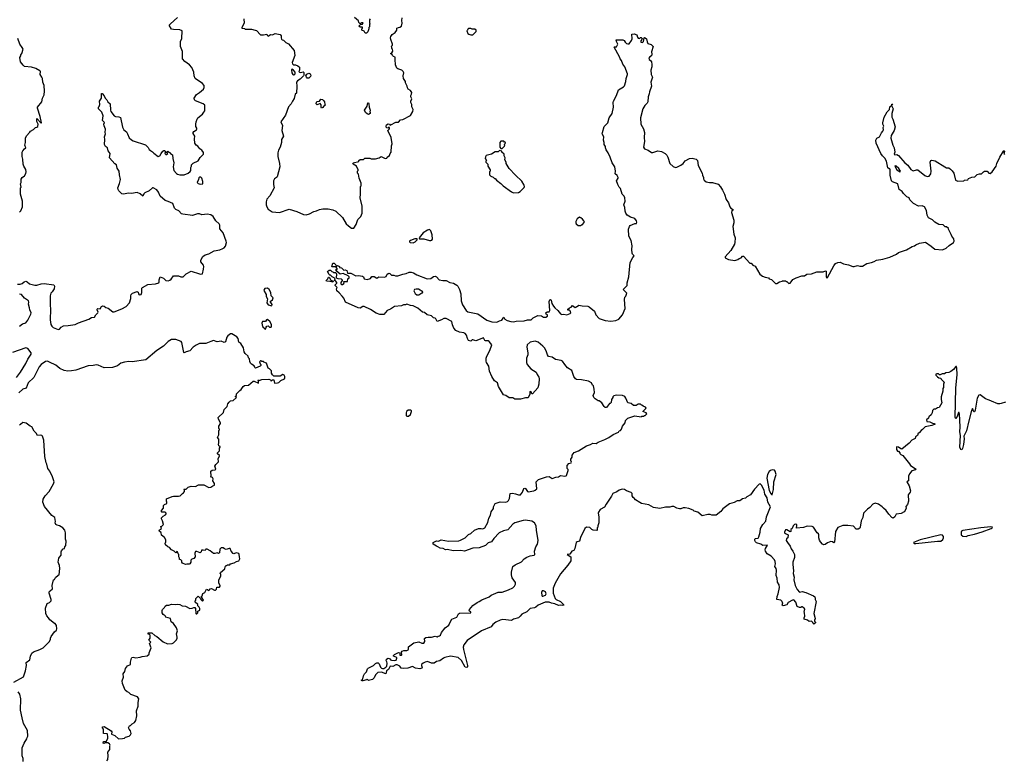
# Model space of a CAD drawing. Extents: x 2220333 to 2384341, y 721037 to 894043.
# Tile 309 of 325: x 2339458 to 2353509, y 854000 to 864565. Entities that reach past the tile are written whole.
import ezdxf

# ---------------------------------------------------------------- set-up
doc = ezdxf.new("R2010")
doc.units = 0

msp = doc.modelspace()

# ---------------------------------------------------------------- linework, layer by layer
at = {"layer": '0CON10XD'}
for points in [[(2341190, 860645), (2341202, 860675), (2341200, 860735), (2341210, 860745), (2341285, 860788), (2341395, 860798), (2341445, 860812), (2341450, 860825), (2341446, 860855), (2341465, 860897), (2341508, 860878), (2341543, 860845), (2341575, 860842), (2341601, 860849), (2341618, 860862), (2341655, 860910), (2341725, 860912), (2341758, 860898), (2341792, 860898), (2341835, 860938), (2341905, 860980), (2342025, 860941), (2342045, 860937), (2342065, 860942), (2342083, 861005), (2342086, 861044), (2342079, 861065), (2342045, 861110), (2342042, 861135), (2342071, 861189), (2342105, 861212), (2342155, 861223), (2342235, 861267), (2342315, 861284), (2342355, 861301), (2342375, 861313), (2342394, 861336), (2342408, 861385), (2342405, 861405), (2342360, 861525), (2342315, 861584), (2342315, 861615), (2342315, 861635), (2342305, 861655), (2342258, 861695), (2342220, 861760), (2342185, 861782), (2342135, 861792), (2342055, 861782), (2342025, 861794), (2341996, 861796), (2341925, 861774), (2341785, 861789), (2341765, 861797), (2341729, 861839), (2341685, 861859), (2341667, 861875), (2341644, 861944), (2341575, 861974), (2341535, 861984), (2341465, 862046), (2341438, 862105), (2341415, 862136), (2341365, 862167), (2341355, 862166), (2341305, 862126), (2341244, 862095), (2341230, 862080), (2341215, 862050), (2341175, 862080), (2341135, 862100), (2341055, 862087), (2341005, 862089), (2340944, 862074), (2340915, 862080), (2340872, 862125), (2340862, 862145), (2340860, 862165), (2340881, 862229), (2340898, 862285), (2340881, 862351), (2340878, 862405), (2340850, 862445), (2340840, 862495), (2340815, 862508), (2340738, 862595), (2340748, 862655), (2340720, 862695), (2340712, 862735), (2340682, 862755), (2340668, 862785), (2340672, 862855), (2340667, 862895), (2340682, 862935), (2340677, 862955), (2340681, 863005), (2340662, 863052), (2340660, 863075), (2340667, 863097), (2340640, 863125), (2340651, 863195), (2340630, 863245), (2340582, 863295), (2340582, 863315), (2340594, 863326), (2340603, 863355), (2340596, 863404), (2340624, 863445), (2340625, 863510), (2340635, 863510), (2340665, 863480), (2340680, 863445), (2340702, 863422), (2340714, 863394), (2340749, 863365), (2340752, 863275), (2340759, 863255), (2340805, 863194), (2340825, 863186), (2340875, 863181), (2340895, 863168), (2340925, 863030), (2340945, 862996), (2340984, 862964), (2340998, 862939), (2341021, 862881), (2341055, 862849), (2341075, 862836), (2341251, 862781), (2341293, 862743), (2341308, 862715), (2341325, 862698), (2341355, 862682), (2341372, 862662), (2341434, 862614), (2341458, 862625), (2341475, 862658), (2341501, 862689), (2341515, 862697), (2341525, 862698), (2341540, 862685), (2341530, 862655), (2341545, 862642), (2341555, 862640), (2341570, 862655), (2341560, 862665), (2341560, 862675), (2341572, 862688), (2341595, 862670), (2341605, 862670), (2341610, 862655), (2341640, 862635), (2341642, 862585), (2341657, 862525), (2341650, 862465), (2341657, 862415), (2341695, 862370), (2341711, 862361), (2341745, 862352), (2341805, 862354), (2341860, 862375), (2341889, 862401), (2341900, 862415), (2341900, 862455), (2341910, 862475), (2341910, 862495), (2341935, 862520), (2342006, 862554), (2342035, 862600), (2342082, 862648), (2342082, 862672), (2342056, 862706), (2342030, 862725), (2341999, 862759), (2341974, 862774), (2341958, 862805), (2341952, 862865), (2341958, 862905), (2341933, 862943), (2341932, 862955), (2341941, 862969), (2341982, 862995), (2341987, 863005), (2341985, 863020), (2341971, 863041), (2341970, 863075), (2341974, 863106), (2341990, 863145), (2342002, 863165), (2342065, 863218), (2342088, 863245), (2342098, 863265), (2342098, 863345), (2342074, 863364), (2341966, 863406), (2341953, 863423), (2341947, 863445), (2341980, 863500), (2342025, 863527), (2342079, 863575), (2342092, 863598), (2342091, 863625), (2342065, 863656), (2341960, 863725), (2341946, 863765), (2341943, 863815), (2341914, 863884), (2341883, 863923), (2341815, 863967), (2341782, 864005), (2341779, 864109), (2341752, 864185), (2341753, 864253), (2341770, 864295), (2341777, 864405), (2341745, 864422), (2341655, 864424), (2341625, 864431), (2341592, 864485), (2341608, 864505), (2341708, 864595)], [(2342656, 864575), (2342663, 864517), (2342630, 864455), (2342630, 864445), (2342665, 864440), (2342675, 864430), (2342765, 864428), (2342817, 864417), (2342835, 864410), (2342895, 864350), (2342935, 864350), (2342985, 864360), (2342990, 864345), (2343005, 864332), (2343035, 864352), (2343065, 864348), (2343105, 864368), (2343175, 864352), (2343190, 864335), (2343187, 864305), (2343195, 864288), (2343205, 864278), (2343225, 864272), (2343255, 864242), (2343293, 864223), (2343373, 864125), (2343384, 864055), (2343348, 863955), (2343350, 863935), (2343363, 863923), (2343392, 863922), (2343427, 863907), (2343449, 863889), (2343452, 863845), (2343442, 863825), (2343450, 863815), (2343465, 863810), (2343505, 863820), (2343512, 863812), (2343514, 863775), (2343508, 863762), (2343461, 863719), (2343423, 863695), (2343408, 863675), (2343412, 863615), (2343410, 863515), (2343390, 863505), (2343377, 863443), (2343350, 863405), (2343332, 863365), (2343295, 863320), (2343250, 863205), (2343184, 863106), (2343206, 863056), (2343201, 862985), (2343224, 862905), (2343195, 862856), (2343192, 862815), (2343177, 862745), (2343153, 862705), (2343142, 862665), (2343140, 862615), (2343165, 862515), (2343168, 862465), (2343134, 862325), (2343125, 862312), (2343096, 862294), (2343080, 862265), (2343078, 862215), (2343091, 862165), (2343026, 862054)], [(2343026, 862054), (2342986, 862004), (2342976, 861966), (2342976, 861925), (2342983, 861895), (2343004, 861864), (2343062, 861825), (2343165, 861816), (2343305, 861863), (2343415, 861829), (2343506, 861786), (2343545, 861781), (2343595, 861794), (2343655, 861831), (2343695, 861837), (2343735, 861856), (2343785, 861869), (2343859, 861869), (2343925, 861853), (2343968, 861835), (2344065, 861742), (2344118, 861655), (2344148, 861625), (2344195, 861593), (2344225, 861593), (2344261, 861645), (2344284, 861716), (2344325, 861758), (2344347, 861805), (2344343, 861905), (2344317, 862025), (2344323, 862075), (2344322, 862185), (2344330, 862195), (2344332, 862235), (2344302, 862305), (2344292, 862362), (2344280, 862375), (2344280, 862405), (2344290, 862415), (2344290, 862425), (2344262, 862475), (2344218, 862505), (2344212, 862515), (2344217, 862523), (2344297, 862543), (2344300, 862555), (2344315, 862570), (2344365, 862570), (2344385, 862590), (2344455, 862590), (2344475, 862580), (2344535, 862580), (2344587, 862593), (2344615, 862612), (2344675, 862587), (2344695, 862590), (2344700, 862605), (2344735, 862630), (2344743, 862657), (2344758, 862675), (2344763, 862765), (2344772, 862795), (2344758, 862885), (2344710, 862985), (2344735, 863010), (2344736, 863026), (2344725, 863030), (2344715, 863020), (2344692, 863022), (2344689, 863045), (2344694, 863065), (2344715, 863079), (2344734, 863074), (2344745, 863062), (2344755, 863063), (2344825, 863102), (2344865, 863102), (2344890, 863135), (2344925, 863142), (2345035, 863200), (2345069, 863255), (2345073, 863285), (2345054, 863324), (2345052, 863355), (2345042, 863385), (2345042, 863405), (2345053, 863435), (2345040, 863465), (2345040, 863485), (2345049, 863501), (2345052, 863525), (2345033, 863553), (2345004, 863574), (2344990, 863595), (2344988, 863615), (2344962, 863665), (2344962, 863685), (2344933, 863725), (2344928, 863765), (2344940, 863805), (2344932, 863825), (2344910, 863845), (2344855, 863863), (2344842, 863875), (2344821, 863921), (2344817, 863995), (2344815, 864030), (2344791, 864041), (2344778, 864055), (2344775, 864070), (2344750, 864085), (2344768, 864092), (2344782, 864115), (2344777, 864147), (2344770, 864155), (2344770, 864175), (2344760, 864185), (2344778, 864202), (2344780, 864215), (2344753, 864283), (2344750, 864305), (2344752, 864325), (2344774, 864356), (2344817, 864383), (2344840, 864415), (2344840, 864445), (2344864, 864456), (2344885, 864458), (2344907, 864475), (2344917, 864515), (2344910, 864555), (2344916, 864594)], [(2344460, 864575), (2344450, 864565), (2344448, 864535), (2344452, 864512), (2344460, 864505), (2344450, 864495), (2344450, 864465), (2344440, 864455), (2344442, 864435), (2344426, 864394), (2344405, 864372), (2344390, 864375), (2344375, 864400), (2344340, 864415), (2344340, 864435), (2344350, 864445), (2344348, 864458), (2344315, 864460), (2344300, 864475), (2344322, 864498), (2344348, 864502), (2344358, 864518), (2344335, 864520), (2344325, 864510), (2344312, 864512), (2344300, 864525), (2344295, 864550), (2344238, 864595)], [(2345898, 864348), (2345925, 864350), (2345970, 864395), (2345970, 864415), (2345955, 864430), (2345915, 864430), (2345895, 864440), (2345865, 864440), (2345852, 864428), (2345850, 864415), (2345840, 864405), (2345855, 864370), (2345868, 864358), (2345898, 864348)], [(2339455, 861820), (2339475, 861840), (2339496, 861896), (2339497, 861975), (2339468, 862075), (2339470, 862165), (2339478, 862175), (2339470, 862225), (2339478, 862245), (2339478, 862292), (2339494, 862316), (2339525, 862340), (2339547, 862373), (2339552, 862395), (2339545, 862430), (2339518, 862475), (2339507, 862505), (2339502, 862575), (2339491, 862615), (2339494, 862675), (2339501, 862695), (2339525, 862722), (2339548, 862735), (2339532, 862775), (2339540, 862815), (2339540, 862875), (2339555, 862910), (2339605, 862960), (2339614, 862976), (2339655, 863000), (2339682, 863028), (2339705, 863030), (2339718, 863042), (2339720, 863075), (2339702, 863115), (2339702, 863158), (2339765, 863090), (2339770, 863095), (2339752, 863185), (2339711, 863305), (2339714, 863316), (2339772, 863395), (2339785, 863448), (2339806, 863495), (2339814, 863545), (2339809, 863625), (2339787, 863675), (2339783, 863725), (2339776, 863746), (2339749, 863785), (2339753, 863825), (2339745, 863837), (2339687, 863867), (2339625, 863889), (2339529, 863899), (2339508, 863915), (2339470, 863965), (2339460, 864025), (2339472, 864048), (2339472, 864065), (2339488, 864085), (2339506, 864145), (2339495, 864169), (2339459, 864215), (2339433, 864295)], [(2344748, 860438), (2344704, 860416), (2344655, 860362), (2344595, 860360), (2344545, 860379), (2344465, 860431), (2344375, 860474), (2344355, 860473), (2344315, 860451), (2344290, 860455), (2344109, 860535), (2344083, 860593), (2344062, 860622), (2344018, 860668), (2343984, 860695), (2343981, 860725), (2343987, 860747), (2343958, 860775), (2343960, 860785), (2343982, 860805), (2343982, 860815), (2343965, 860838), (2343950, 860845), (2343958, 860868), (2343944, 860884), (2343918, 860895), (2343895, 860920), (2343885, 860920), (2343872, 860932), (2343852, 860975), (2343875, 860992), (2343895, 860990), (2343912, 860972), (2343925, 860970), (2343935, 860960), (2343968, 860958), (2343978, 860935), (2343972, 860882), (2343997, 860873), (2344045, 860870), (2344060, 860855), (2344060, 860845), (2344040, 860815), (2344040, 860795), (2344048, 860788), (2344065, 860788), (2344085, 860800), (2344088, 860818), (2344080, 860825), (2344085, 860830), (2344138, 860832), (2344143, 860867), (2344160, 860885), (2344160, 860895), (2344145, 860910), (2344075, 860943), (2344033, 860933), (2343972, 860982), (2343970, 860995), (2343975, 861000), (2343988, 861002), (2343990, 861015), (2343968, 861038), (2343915, 861040), (2343910, 861045), (2343925, 861090), (2343945, 861090), (2343968, 861068), (2343972, 861052), (2343985, 861050), (2343995, 861060), (2344020, 861045), (2344022, 861032), (2344050, 861025), (2344083, 860993), (2344103, 860997), (2344125, 860988), (2344138, 860948), (2344185, 860948), (2344255, 860913), (2344295, 860917), (2344350, 860905), (2344362, 860895), (2344375, 860868), (2344415, 860857), (2344465, 860872), (2344485, 860900), (2344497, 860903), (2344515, 860902), (2344555, 860878), (2344585, 860897), (2344665, 860892), (2344686, 860904), (2344700, 860935), (2344725, 860947), (2344740, 860945), (2344763, 860923), (2344795, 860922), (2344821, 860911), (2344855, 860909), (2344925, 860937), (2344975, 860944), (2345015, 860962), (2345045, 860964), (2345080, 860955), (2345125, 860927), (2345275, 860867), (2345325, 860872), (2345365, 860904), (2345385, 860906), (2345406, 860895), (2345444, 860854), (2345495, 860844), (2345545, 860844), (2345594, 860814), (2345648, 860808), (2345695, 860780), (2345712, 860762), (2345736, 860716), (2345753, 860655), (2345759, 860555), (2345779, 860499), (2345828, 860415), (2345855, 860399), (2345995, 860371), (2346125, 860278), (2346195, 860256), (2346265, 860248), (2346305, 860271), (2346339, 860281), (2346365, 860320), (2346383, 860295), (2346414, 860274), (2346465, 860260), (2346505, 860256), (2346544, 860266), (2346655, 860271), (2346705, 860284), (2346755, 860286), (2346786, 860314), (2346854, 860346), (2346905, 860340), (2346935, 860322), (2346965, 860323), (2346988, 860335), (2346992, 860345), (2346990, 860355), (2346972, 860365), (2346968, 860385), (2346984, 860396), (2347015, 860400), (2347023, 860415), (2347014, 860545), (2347022, 860568), (2347035, 860572), (2347040, 860565), (2347052, 860515), (2347077, 860477), (2347095, 860454), (2347139, 860419), (2347175, 860369), (2347195, 860361), (2347225, 860364), (2347265, 860353), (2347312, 860375), (2347321, 860385), (2347315, 860412), (2347305, 860420), (2347282, 860422), (2347280, 860435), (2347303, 860457), (2347330, 860465), (2347345, 860488), (2347385, 860460), (2347405, 860469), (2347435, 860494), (2347485, 860481), (2347565, 860478), (2347585, 860468), (2347660, 860405), (2347680, 860355), (2347725, 860304), (2347815, 860274), (2347895, 860267), (2347965, 860273), (2348006, 860294), (2348058, 860355), (2348098, 860445), (2348088, 860575), (2348093, 860607), (2348107, 860623), (2348120, 860665), (2348072, 860715), (2348127, 860775), (2348127, 860813), (2348150, 860895), (2348172, 861102), (2348206, 861174), (2348227, 861195), (2348201, 861221), (2348196, 861235), (2348193, 861285), (2348198, 861339), (2348182, 861415), (2348152, 861475), (2348147, 861575), (2348160, 861615), (2348172, 861628), (2348235, 861659), (2348262, 861658), (2348267, 861675), (2348260, 861695), (2348235, 861730), (2348175, 861748), (2348125, 861778), (2348107, 861805), (2348098, 861835), (2348093, 861885), (2348080, 861925), (2348100, 861975), (2348094, 862025), (2348085, 862047), (2348056, 862076), (2348030, 862155), (2348012, 862175), (2347992, 862215), (2347977, 862265), (2348000, 862305), (2347999, 862315), (2347985, 862341), (2347954, 862365), (2347960, 862405), (2347950, 862465), (2347911, 862525), (2347883, 862605), (2347857, 862665), (2347829, 862709), (2347817, 862735), (2347817, 862755), (2347798, 862785), (2347798, 862815), (2347787, 862845), (2347792, 862895), (2347771, 862935), (2347774, 862955), (2347799, 863041), (2347850, 863095), (2347871, 863165), (2347914, 863226), (2347931, 863319), (2347926, 863385), (2347932, 863405), (2347974, 863485), (2348005, 863563), (2348074, 863606), (2348088, 863622), (2348109, 863685), (2348113, 863725), (2348131, 863785), (2348131, 863795), (2348092, 863892), (2348065, 863932), (2348045, 863985), (2348028, 864005), (2348017, 864037), (2347940, 864175), (2347945, 864180), (2347975, 864180), (2347996, 864214), (2347974, 864255), (2347971, 864279), (2348065, 864280), (2348085, 864270), (2348097, 864245), (2348116, 864226), (2348135, 864220), (2348155, 864223), (2348191, 864269), (2348200, 864290), (2348195, 864360), (2348225, 864362), (2348265, 864350), (2348272, 864315), (2348285, 864300), (2348302, 864298), (2348315, 864310), (2348325, 864310), (2348340, 864295), (2348338, 864282), (2348320, 864265), (2348323, 864243), (2348345, 864240), (2348360, 864255), (2348370, 864305), (2348375, 864310), (2348385, 864308), (2348405, 864290), (2348411, 864251), (2348422, 864225), (2348471, 864211), (2348500, 864185), (2348473, 864105), (2348479, 864075), (2348475, 864050), (2348450, 864035), (2348438, 864015), (2348442, 863995), (2348458, 863985), (2348472, 863962), (2348478, 863925), (2348478, 863895), (2348466, 863845), (2348471, 863785), (2348486, 863745), (2348466, 863675), (2348476, 863615), (2348444, 863536), (2348443, 863507), (2348426, 863464), (2348421, 863395), (2348410, 863375), (2348378, 863342), (2348351, 863295), (2348317, 863165), (2348320, 863075), (2348358, 863008), (2348374, 862954), (2348368, 862885), (2348376, 862826), (2348362, 862745), (2348374, 862724), (2348425, 862702), (2348475, 862671), (2348495, 862671), (2348565, 862694), (2348615, 862683), (2348668, 862658), (2348692, 862632), (2348706, 862606), (2348735, 862513), (2348785, 862472), (2348817, 862457), (2348835, 862460), (2348891, 862489), (2348925, 862516), (2348956, 862554), (2349015, 862583), (2349055, 862588), (2349110, 862575), (2349131, 862555), (2349138, 862485), (2349198, 862375), (2349200, 862345), (2349216, 862316), (2349217, 862295), (2349227, 862275), (2349255, 862253), (2349304, 862244), (2349345, 862244), (2349425, 862219), (2349460, 862180), (2349486, 862135), (2349518, 862078), (2349541, 862001), (2349575, 861955), (2349593, 861895), (2349606, 861876), (2349642, 861855), (2349620, 861840), (2349614, 861815), (2349647, 861705), (2349649, 861665), (2349636, 861615), (2349651, 861505), (2349666, 861454), (2349663, 861385), (2349657, 861365), (2349606, 861274), (2349525, 861180), (2349525, 861170), (2349575, 861142), (2349665, 861130), (2349707, 861143), (2349725, 861160), (2349755, 861170), (2349775, 861190), (2349785, 861190), (2349875, 861090), (2349895, 861090), (2349922, 861062), (2349955, 861050), (2350022, 860935), (2350060, 860905), (2350095, 860890), (2350142, 860882), (2350155, 860870), (2350188, 860858), (2350245, 860800), (2350265, 860800), (2350303, 860827), (2350337, 860833), (2350345, 860840), (2350385, 860840), (2350395, 860830), (2350405, 860830), (2350435, 860800), (2350455, 860808), (2350490, 860860), (2350538, 860882), (2350618, 860912), (2350657, 860913), (2350693, 860937), (2350755, 860938), (2350835, 860968), (2350923, 860967), (2350955, 860982), (2350965, 860980), (2350969, 860895), (2350975, 860880), (2350985, 860888), (2351074, 861056), (2351100, 861085), (2351135, 861102), (2351165, 861108), (2351214, 861084), (2351286, 861066), (2351345, 861043), (2351365, 861043), (2351415, 861060), (2351445, 861050), (2351485, 861051), (2351545, 861087), (2351615, 861102), (2351650, 861115), (2351685, 861137), (2351775, 861147), (2351875, 861177), (2351968, 861222), (2352000, 861245), (2352115, 861283), (2352195, 861328), (2352225, 861338), (2352246, 861354), (2352300, 861375), (2352385, 861392), (2352466, 861336), (2352515, 861292), (2352625, 861282), (2352680, 861305), (2352724, 861346), (2352783, 861387), (2352792, 861405), (2352787, 861437), (2352760, 861475), (2352752, 861502), (2352710, 861575), (2352710, 861585), (2352685, 861610), (2352665, 861610), (2352635, 861640), (2352573, 861643), (2352517, 861677), (2352485, 861708), (2352427, 861737), (2352407, 861775), (2352398, 861845), (2352370, 861895), (2352335, 861908), (2352285, 861907), (2352215, 861942), (2352162, 861995), (2352150, 862025), (2352120, 862040), (2352070, 862085), (2352053, 862115), (2352010, 862145), (2351988, 862225), (2351915, 862251), (2351898, 862265), (2351880, 862345), (2351882, 862425), (2351875, 862438), (2351865, 862438), (2351845, 862452), (2351827, 862545), (2351802, 862592), (2351771, 862621), (2351748, 862658)], [(2343365, 863777), (2343375, 863779), (2343389, 863795), (2343388, 863815), (2343366, 863846), (2343343, 863857), (2343337, 863843), (2343340, 863805), (2343354, 863784), (2343365, 863777)], [(2343585, 863732), (2343562, 863732), (2343549, 863745), (2343542, 863765), (2343554, 863786), (2343585, 863801), (2343603, 863793), (2343614, 863775), (2343608, 863755), (2343585, 863732)], [(2343765, 863302), (2343758, 863315), (2343759, 863349), (2343748, 863368), (2343705, 863352), (2343690, 863365), (2343692, 863388), (2343702, 863398), (2343738, 863402), (2343755, 863430), (2343777, 863427), (2343799, 863409), (2343808, 863395), (2343813, 863353), (2343820, 863345), (2343794, 863326), (2343786, 863314), (2343765, 863302)], [(2344435, 863214), (2344415, 863220), (2344395, 863240), (2344378, 863275), (2344415, 863330), (2344425, 863378), (2344435, 863378), (2344442, 863365), (2344443, 863315), (2344458, 863275), (2344453, 863253), (2344460, 863245), (2344460, 863225), (2344435, 863214)], [(2351748, 862658), (2351679, 862805), (2351674, 862845), (2351688, 862875), (2351727, 862895), (2351755, 862950), (2351777, 862973), (2351787, 862995), (2351782, 863025), (2351788, 863045), (2351777, 863075), (2351777, 863095), (2351794, 863175), (2351835, 863252), (2351870, 863285), (2351875, 863320), (2351900, 863340), (2351905, 863360), (2351918, 863358), (2351900, 863340), (2351922, 863295), (2351902, 863225), (2351902, 863175), (2351918, 863145), (2351950, 863035), (2351937, 862985), (2351896, 862914), (2351888, 862875), (2351916, 862775), (2351939, 862735), (2351948, 862675), (2351937, 862645), (2351945, 862639), (2351975, 862640), (2351998, 862628), (2352089, 862525), (2352132, 862492), (2352175, 862426), (2352207, 862407), (2352255, 862424), (2352275, 862421), (2352375, 862342), (2352408, 862328), (2352437, 862333), (2352458, 862365), (2352467, 862405), (2352453, 862535), (2352460, 862555), (2352475, 862562), (2352522, 862552), (2352660, 862465), (2352685, 862452), (2352715, 862450), (2352740, 862435), (2352765, 862410), (2352788, 862375), (2352810, 862275), (2352845, 862260), (2352932, 862268), (2352943, 862277), (2352987, 862283), (2352998, 862302), (2353045, 862318), (2353087, 862323), (2353120, 862355), (2353155, 862368), (2353182, 862368), (2353210, 862395), (2353228, 862402), (2353262, 862402), (2353290, 862375), (2353305, 862373), (2353335, 862397), (2353393, 862475), (2353402, 862515), (2353443, 862605), (2353495, 862692), (2353505, 862698), (2353512, 862685), (2353502, 862655), (2353513, 862643)], [(2346345, 862730), (2346378, 862762), (2346380, 862775), (2346370, 862785), (2346390, 862805), (2346388, 862818), (2346375, 862820), (2346365, 862830), (2346325, 862830), (2346310, 862815), (2346310, 862745), (2346325, 862730), (2346345, 862730)], [(2346507, 862097), (2346575, 862102), (2346600, 862115), (2346655, 862170), (2346660, 862185), (2346657, 862207), (2346625, 862260), (2346532, 862345), (2346444, 862444), (2346400, 862515), (2346398, 862535), (2346382, 862565), (2346388, 862595), (2346373, 862623), (2346370, 862645), (2346340, 862675), (2346338, 862688), (2346305, 862700), (2346285, 862680), (2346245, 862678), (2346192, 862648), (2346115, 862630), (2346103, 862607), (2346100, 862585), (2346117, 862567), (2346120, 862555), (2346110, 862545), (2346110, 862535), (2346140, 862505), (2346140, 862475), (2346170, 862425), (2346170, 862405), (2346160, 862395), (2346162, 862352), (2346182, 862332), (2346215, 862320), (2346235, 862300), (2346245, 862300), (2346264, 862274), (2346325, 862228), (2346358, 862195), (2346475, 862110), (2346507, 862097)], [(2352025, 862393), (2352029, 862405), (2352005, 862441), (2351965, 862476), (2351950, 862480), (2351947, 862475), (2351954, 862455), (2351975, 862425), (2352025, 862393)], [(2342035, 862217), (2342065, 862222), (2342070, 862225), (2342072, 862255), (2342058, 862305), (2342045, 862318), (2342025, 862320), (2342013, 862307), (2342012, 862285), (2341992, 862245), (2342005, 862228), (2342035, 862217)], [(2347428, 861628), (2347465, 861630), (2347475, 861640), (2347485, 861640), (2347518, 861675), (2347510, 861695), (2347489, 861719), (2347465, 861740), (2347445, 861748), (2347412, 861725), (2347393, 861687), (2347392, 861665), (2347401, 861651), (2347428, 861628)], [(2345325, 861413), (2345339, 861421), (2345347, 861435), (2345346, 861496), (2345327, 861555), (2345305, 861572), (2345276, 861564), (2345216, 861524), (2345160, 861455), (2345165, 861440), (2345225, 861437), (2345305, 861413), (2345325, 861413)], [(2345075, 861382), (2345100, 861395), (2345130, 861425), (2345128, 861438), (2345095, 861438), (2345035, 861417), (2345020, 861405), (2345020, 861395), (2345028, 861388), (2345075, 861382)], [(2343925, 860820), (2343885, 860832), (2343834, 860834), (2343830, 860845), (2343855, 860870), (2343865, 860890), (2343875, 860890), (2343900, 860850), (2343930, 860835), (2343925, 860820)], [(2339425, 860794), (2339465, 860791), (2339495, 860801), (2339520, 860825), (2339545, 860834), (2339565, 860828), (2339596, 860796), (2339675, 860776), (2339705, 860776), (2339765, 860796), (2339805, 860800), (2339945, 860782), (2339954, 860764), (2339948, 860725), (2339923, 860685), (2339904, 860666), (2339893, 860627), (2339892, 860495), (2339897, 860437), (2339892, 860285), (2339903, 860215), (2339915, 860194), (2339935, 860176), (2340006, 860144), (2340025, 860151), (2340051, 860179), (2340085, 860198), (2340149, 860201), (2340252, 860218), (2340295, 860239), (2340445, 860294), (2340485, 860316), (2340525, 860324), (2340543, 860355), (2340573, 860385), (2340577, 860395), (2340563, 860425), (2340565, 860438), (2340575, 860446), (2340605, 860442), (2340625, 860472), (2340645, 860483), (2340665, 860479), (2340689, 860459), (2340719, 860449), (2340785, 860397), (2340805, 860399), (2340915, 860439), (2340977, 860473), (2341026, 860524), (2341042, 860588), (2341043, 860627), (2341050, 860645), (2341070, 860665), (2341135, 860690), (2341148, 860678), (2341153, 860653), (2341165, 860640), (2341190, 860645)], [(2339456, 860194), (2339500, 860225), (2339545, 860242), (2339575, 860278), (2339616, 860364), (2339622, 860385), (2339601, 860425), (2339600, 860455), (2339584, 860505), (2339590, 860535), (2339584, 860555), (2339529, 860595), (2339486, 860646), (2339455, 860650)], [(2343055, 860482), (2343062, 860502), (2343032, 860545), (2343065, 860568), (2343076, 860596), (2343048, 860628), (2343040, 860675), (2343019, 860715), (2342993, 860733), (2342958, 860732), (2342945, 860718), (2342944, 860704), (2342976, 860645), (2342977, 860615), (2342992, 860582), (2342984, 860524), (2343005, 860497), (2343055, 860482)], [(2345155, 860642), (2345195, 860670), (2345205, 860670), (2345210, 860685), (2345149, 860719), (2345117, 860723), (2345090, 860715), (2345082, 860695), (2345101, 860661), (2345125, 860642), (2345155, 860642)], [(2349067, 857567), (2349005, 857592), (2348955, 857602), (2348928, 857602), (2348895, 857588), (2348875, 857588), (2348835, 857598), (2348795, 857620), (2348765, 857620), (2348735, 857610), (2348675, 857610), (2348595, 857592), (2348505, 857608), (2348435, 857644), (2348330, 857665), (2348306, 857676), (2348246, 857716), (2348225, 857742), (2348211, 857751), (2348198, 857775), (2348198, 857805), (2348185, 857820), (2348115, 857842), (2348090, 857865), (2348055, 857866), (2348015, 857853), (2347980, 857830), (2347920, 857805), (2347904, 857766), (2347826, 857655), (2347805, 857613), (2347742, 857578), (2347718, 857542), (2347712, 857525), (2347724, 857475), (2347722, 857388), (2347708, 857345), (2347710, 857325), (2347700, 857315), (2347700, 857285), (2347695, 857280), (2347640, 857285), (2347623, 857293), (2347595, 857322), (2347545, 857328), (2347524, 857306), (2347461, 857179), (2347445, 857128), (2347412, 857118), (2347398, 857105), (2347379, 857021), (2347366, 856994), (2347335, 856982), (2347309, 856941), (2347270, 856935), (2347324, 856904), (2347321, 856845), (2347282, 856785), (2347175, 856662), (2347100, 856525), (2347072, 856455), (2347071, 856385), (2347100, 856310), (2347115, 856292), (2347175, 856264), (2347219, 856225), (2347222, 856215), (2347205, 856207), (2347174, 856214), (2347145, 856211), (2347095, 856234), (2347045, 856243), (2347016, 856256), (2346955, 856257), (2346855, 856214), (2346825, 856186), (2346805, 856176), (2346745, 856164), (2346693, 856117), (2346626, 856085), (2346602, 856058), (2346575, 856034), (2346505, 856014), (2346476, 855994), (2346353, 856007), (2346315, 855998), (2346255, 855971), (2346212, 855938), (2346185, 855904), (2346049, 855845), (2345845, 855708), (2345794, 855646), (2345786, 855614), (2345789, 855579), (2345846, 855354), (2345847, 855333), (2345837, 855323), (2345815, 855331), (2345765, 855424), (2345715, 855466), (2345605, 855484), (2345525, 855469), (2345505, 855459), (2345455, 855420), (2345405, 855410), (2345372, 855388), (2345335, 855386), (2345278, 855408), (2345245, 855401), (2345214, 855385), (2345193, 855365), (2345191, 855351), (2345202, 855325), (2345198, 855315), (2345166, 855304), (2345108, 855315), (2345065, 855340), (2344998, 855315), (2344928, 855308), (2344902, 855315), (2344883, 855343), (2344845, 855363), (2344825, 855363), (2344785, 855338), (2344745, 855342), (2344720, 855295), (2344692, 855275), (2344685, 855233), (2344623, 855257), (2344568, 855252), (2344535, 855218), (2344516, 855175), (2344495, 855152), (2344435, 855140), (2344415, 855160), (2344405, 855150), (2344355, 855132), (2344343, 855133), (2344330, 855145), (2344348, 855152), (2344357, 855163), (2344362, 855205), (2344380, 855235), (2344407, 855263), (2344420, 855305), (2344430, 855315), (2344505, 855352), (2344535, 855380), (2344555, 855390), (2344575, 855390), (2344590, 855375), (2344609, 855329), (2344622, 855315), (2344635, 855310), (2344655, 855312), (2344685, 855328), (2344698, 855345), (2344702, 855385), (2344696, 855406), (2344688, 855425), (2344693, 855445), (2344716, 855456), (2344735, 855452), (2344748, 855435), (2344765, 855427), (2344805, 855422), (2344829, 855431), (2344842, 855455), (2344839, 855469), (2344790, 855485), (2344790, 855495), (2344805, 855511), (2344865, 855540), (2344882, 855532), (2344885, 855500), (2344905, 855498), (2344910, 855505), (2344907, 855543), (2344914, 855556), (2344942, 855568), (2344985, 855567), (2345003, 855577), (2345008, 855585), (2345005, 855618), (2345082, 855675), (2345155, 855691), (2345195, 855672), (2345225, 855671), (2345241, 855695), (2345234, 855736), (2345255, 855751), (2345285, 855758), (2345335, 855757), (2345385, 855770), (2345415, 855763), (2345428, 855772), (2345448, 855775), (2345462, 855785), (2345478, 855825), (2345532, 855888), (2345584, 855926), (2345605, 855982), (2345626, 856014), (2345696, 856044), (2345721, 856089), (2345735, 856099), (2345895, 856102), (2345896, 856115), (2345873, 856133), (2345875, 856150), (2345925, 856209), (2345985, 856252), (2346016, 856264), (2346055, 856290), (2346157, 856333), (2346187, 856355), (2346285, 856397), (2346345, 856401), (2346435, 856434), (2346495, 856463), (2346520, 856485), (2346534, 856515), (2346533, 856535), (2346486, 856605), (2346475, 856645), (2346477, 856685), (2346496, 856765), (2346529, 856791), (2346620, 856830), (2346658, 856872), (2346695, 856899), (2346745, 856919), (2346800, 856925), (2346810, 856935), (2346806, 856986), (2346823, 857045), (2346849, 857085), (2346857, 857135), (2346831, 857285), (2346829, 857345), (2346805, 857389), (2346765, 857411), (2346675, 857426), (2346645, 857423), (2346525, 857388), (2346495, 857368), (2346425, 857286), (2346364, 857274), (2346302, 857245), (2346224, 857166), (2346189, 857115), (2346145, 857102), (2346105, 857064), (2346015, 857033), (2345925, 857026), (2345804, 856986), (2345752, 856992), (2345645, 856990), (2345565, 857009), (2345535, 857001), (2345502, 857022), (2345460, 857025), (2345427, 857047), (2345405, 857053), (2345360, 857085), (2345360, 857105), (2345405, 857130), (2345435, 857128), (2345474, 857146), (2345575, 857124), (2345725, 857132), (2345748, 857141), (2345815, 857172), (2345865, 857221), (2345895, 857236), (2345948, 857285), (2346005, 857306), (2346045, 857309), (2346065, 857304), (2346095, 857317), (2346139, 857391), (2346155, 857455), (2346176, 857495), (2346184, 857546), (2346218, 857592), (2346220, 857615), (2346244, 857666), (2346315, 857689), (2346395, 857683), (2346418, 857692), (2346433, 857705), (2346450, 857735), (2346455, 857808), (2346489, 857811), (2346535, 857802), (2346575, 857786), (2346605, 857789), (2346635, 857824), (2346652, 857878), (2346665, 857884), (2346677, 857877), (2346704, 857834), (2346715, 857828), (2346795, 857843), (2346816, 857854), (2346837, 857875), (2346828, 857975), (2346862, 858008), (2346974, 858046), (2347015, 858047), (2347055, 858020), (2347109, 858041), (2347145, 858046), (2347175, 858061), (2347235, 858052), (2347255, 858057), (2347261, 858065), (2347278, 858122), (2347287, 858135), (2347285, 858150), (2347270, 858165), (2347272, 858205), (2347296, 858234), (2347328, 858245), (2347332, 858255), (2347323, 858275), (2347322, 858295), (2347343, 858325), (2347343, 858355), (2347370, 858390), (2347432, 858415), (2347545, 858484), (2347605, 858503), (2347635, 858526), (2347685, 858519), (2347715, 858540), (2347810, 858575), (2347866, 858604), (2347925, 858648), (2348005, 858682), (2348015, 858700), (2348030, 858705), (2348047, 858723), (2348060, 858765), (2348100, 858815), (2348103, 858847), (2348135, 858880), (2348235, 858912), (2348325, 858900), (2348335, 858910), (2348365, 858910), (2348375, 858920), (2348385, 858920), (2348408, 858942), (2348400, 858955), (2348350, 858975), (2348398, 859022), (2348388, 859038), (2348355, 859050), (2348338, 859068), (2348325, 859070), (2348315, 859080), (2348285, 859080), (2348255, 859060), (2348215, 859060), (2348185, 859090), (2348135, 859100), (2348110, 859165), (2348095, 859190), (2348062, 859202), (2347975, 859208), (2347935, 859200), (2347920, 859185), (2347920, 859175), (2347902, 859145), (2347900, 859105), (2347885, 859090), (2347875, 859090), (2347830, 859035), (2347813, 859033), (2347798, 859045), (2347765, 859098), (2347725, 859130), (2347715, 859130), (2347670, 859155), (2347652, 859175), (2347642, 859205), (2347662, 859245), (2347656, 859295), (2347645, 859340), (2347633, 859353), (2347620, 859385), (2347575, 859408), (2347475, 859429), (2347405, 859434), (2347391, 859441), (2347364, 859475), (2347335, 859562), (2347275, 859600), (2347235, 859646), (2347205, 859694), (2347185, 859705), (2347106, 859716), (2347055, 859753), (2347005, 859760), (2346990, 859785), (2346972, 859842), (2346946, 859886), (2346925, 859910), (2346857, 859965), (2346815, 859981), (2346745, 859966), (2346702, 859925), (2346694, 859894), (2346711, 859815), (2346708, 859785), (2346688, 859735), (2346692, 859675), (2346701, 859645), (2346754, 859584), (2346829, 859539), (2346843, 859503), (2346868, 859465), (2346872, 859445), (2346867, 859365), (2346854, 859315), (2346775, 859230), (2346765, 859230), (2346755, 859257), (2346745, 859260), (2346738, 859255), (2346737, 859223), (2346715, 859172), (2346675, 859172), (2346605, 859154), (2346525, 859151), (2346495, 859170), (2346445, 859169), (2346395, 859204), (2346363, 859215), (2346289, 859335), (2346275, 859384), (2346234, 859415), (2346195, 859474), (2346161, 859551), (2346151, 859625), (2346121, 859675), (2346116, 859695), (2346116, 859735), (2346123, 859763), (2346166, 859845), (2346194, 859925), (2346156, 859976), (2346143, 859983), (2346105, 859982), (2346095, 859988), (2346075, 860026), (2345968, 859982), (2345925, 859998), (2345913, 859997), (2345895, 859981), (2345865, 859991), (2345847, 860015), (2345833, 860065), (2345815, 860087), (2345795, 860096), (2345735, 860107), (2345680, 860130), (2345654, 860164), (2345634, 860214), (2345625, 860259), (2345545, 860304), (2345510, 860305), (2345475, 860282), (2345415, 860260), (2345395, 860300), (2345387, 860307), (2345365, 860310), (2345335, 860342), (2345275, 860357), (2345237, 860387), (2345205, 860392), (2345139, 860449), (2345075, 860481), (2345035, 860488), (2344985, 860508), (2344965, 860498), (2344935, 860499), (2344905, 860482), (2344808, 860472), (2344748, 860438)], [(2342965, 860150), (2342973, 860177), (2342985, 860192), (2343005, 860200), (2343025, 860180), (2343035, 860178), (2343045, 860180), (2343052, 860195), (2343052, 860212), (2343030, 860255), (2342995, 860288), (2342980, 860285), (2342965, 860260), (2342925, 860260), (2342914, 860236), (2342925, 860190), (2342940, 860175), (2342945, 860160), (2342965, 860150)], [(2341703, 855755), (2341697, 855803), (2341709, 855845), (2341695, 855888), (2341652, 855952), (2341620, 855975), (2341608, 856025), (2341545, 856042), (2341533, 856063), (2341505, 856080), (2341492, 856105), (2341490, 856135), (2341495, 856150), (2341525, 856180), (2341535, 856200), (2341555, 856212), (2341585, 856212), (2341625, 856230), (2341675, 856224), (2341715, 856230), (2341744, 856224), (2341775, 856202), (2341825, 856198), (2341885, 856168), (2341919, 856171), (2341945, 856182), (2341958, 856178), (2341968, 856165), (2341970, 856095), (2341975, 856090), (2341988, 856092), (2342000, 856105), (2342002, 856128), (2342027, 856143), (2342030, 856165), (2342020, 856185), (2342000, 856205), (2342000, 856225), (2341960, 856255), (2341960, 856275), (2341970, 856285), (2341972, 856308), (2342005, 856340), (2342038, 856308), (2342042, 856292), (2342065, 856270), (2342080, 856285), (2342050, 856335), (2342060, 856345), (2342072, 856378), (2342100, 856395), (2342125, 856440), (2342138, 856438), (2342155, 856422), (2342170, 856435), (2342172, 856448), (2342195, 856452), (2342238, 856428), (2342252, 856428), (2342267, 856443), (2342272, 856468), (2342308, 856472), (2342320, 856485), (2342320, 856495), (2342300, 856525), (2342300, 856575), (2342330, 856625), (2342330, 856655), (2342320, 856665), (2342322, 856678), (2342385, 856730), (2342388, 856762), (2342402, 856778), (2342415, 856780), (2342425, 856790), (2342455, 856790), (2342468, 856802), (2342520, 856815), (2342553, 856837), (2342585, 856848), (2342600, 856875), (2342594, 856904), (2342592, 856935), (2342585, 856950), (2342545, 856958), (2342515, 856948), (2342505, 856950), (2342478, 856985), (2342462, 857022), (2342445, 857022), (2342405, 857008), (2342380, 857015), (2342362, 857032), (2342335, 857032), (2342315, 857010), (2342308, 856962), (2342295, 856952), (2342275, 856958), (2342245, 856950), (2342225, 856950), (2342175, 856989), (2342135, 857012), (2342125, 857012), (2342115, 857010), (2342105, 856992), (2342075, 857000), (2342052, 856998), (2342050, 856975), (2342035, 856960), (2341985, 856980), (2341965, 856980), (2341958, 856955), (2341960, 856905), (2341945, 856880), (2341915, 856868), (2341902, 856855), (2341898, 856825), (2341886, 856804), (2341875, 856798), (2341845, 856800), (2341825, 856792), (2341782, 856812), (2341770, 856825), (2341770, 856845), (2341758, 856858), (2341740, 856865), (2341740, 856885), (2341730, 856905), (2341730, 856935), (2341720, 856945), (2341710, 856975), (2341702, 856978), (2341685, 856960), (2341663, 856983), (2341624, 857004), (2341595, 857038), (2341574, 857044), (2341537, 857075), (2341533, 857095), (2341542, 857115), (2341542, 857145), (2341525, 857178), (2341483, 857213), (2341478, 857248), (2341455, 857262), (2341448, 857275), (2341451, 857289), (2341480, 857305), (2341470, 857335), (2341485, 857340), (2341508, 857365), (2341497, 857417), (2341480, 857445), (2341483, 857457), (2341505, 857482), (2341539, 857501), (2341548, 857515), (2341547, 857527), (2341535, 857540), (2341485, 857540), (2341480, 857545), (2341482, 857565), (2341510, 857595), (2341510, 857635), (2341525, 857650), (2341557, 857663), (2341560, 857685), (2341552, 857695), (2341552, 857728), (2341636, 857764), (2341655, 857770), (2341725, 857768), (2341746, 857774), (2341782, 857808), (2341796, 857814), (2341810, 857835), (2341810, 857855), (2341800, 857865), (2341805, 857870), (2341835, 857870), (2341863, 857897), (2341905, 857910), (2341965, 857907), (2342012, 857928), (2342085, 857932), (2342155, 857892), (2342185, 857898), (2342213, 857917), (2342237, 857923), (2342237, 857947), (2342212, 857985), (2342218, 858015), (2342210, 858035), (2342180, 858045), (2342190, 858055), (2342188, 858125), (2342205, 858137), (2342247, 858143), (2342257, 858153), (2342244, 858196), (2342255, 858220), (2342294, 858256), (2342292, 858305), (2342307, 858337), (2342307, 858347), (2342283, 858373), (2342282, 858385), (2342308, 858415), (2342310, 858455), (2342320, 858465), (2342320, 858475), (2342300, 858485), (2342293, 858503), (2342293, 858517), (2342300, 858525), (2342302, 858582), (2342280, 858605), (2342302, 858645), (2342300, 858705), (2342310, 858715), (2342310, 858725), (2342300, 858735), (2342300, 858765), (2342322, 858805), (2342322, 858815), (2342293, 858865), (2342291, 858889), (2342365, 858962), (2342376, 859004), (2342420, 859045), (2342429, 859085), (2342445, 859110), (2342465, 859126), (2342505, 859132), (2342550, 859175), (2342540, 859185), (2342540, 859195), (2342550, 859205), (2342553, 859227), (2342598, 859275), (2342620, 859290), (2342645, 859332), (2342665, 859349), (2342725, 859353), (2342791, 859409), (2342805, 859409), (2342865, 859382), (2342868, 859408), (2342860, 859415), (2342865, 859428), (2342875, 859420), (2342915, 859432), (2343015, 859438), (2343038, 859428), (2343045, 859410), (2343065, 859430), (2343085, 859430), (2343095, 859380), (2343137, 859383), (2343155, 859390), (2343185, 859420), (2343235, 859440), (2343242, 859455), (2343242, 859475), (2343233, 859493), (2343215, 859502), (2343175, 859480), (2343085, 859480), (2343065, 859500), (2343052, 859525), (2343050, 859555), (2343023, 859583), (2343002, 859595), (2342980, 859665), (2342942, 859682), (2342935, 859690), (2342915, 859690), (2342905, 859698), (2342893, 859697), (2342882, 859685), (2342888, 859658), (2342900, 859645), (2342898, 859632), (2342888, 859622), (2342822, 859592), (2342812, 859602), (2342806, 859626), (2342765, 859650), (2342752, 859665), (2342741, 859691), (2342738, 859725), (2342723, 859743), (2342718, 859765), (2342675, 859802), (2342663, 859825), (2342650, 859885), (2342612, 859945), (2342584, 859965), (2342576, 860016), (2342555, 860040), (2342485, 860082), (2342465, 860082), (2342426, 860054), (2342414, 860035), (2342395, 859972), (2342385, 859964), (2342375, 859962), (2342335, 859978), (2342275, 859972), (2342225, 859988), (2342185, 859975), (2342115, 859946), (2342025, 859944), (2341975, 859921), (2341935, 859894), (2341885, 859841), (2341832, 859828), (2341805, 859813), (2341798, 859818), (2341771, 859961), (2341763, 859975), (2341685, 860002), (2341625, 860005), (2341575, 859975), (2341510, 859910), (2341415, 859847), (2341258, 859712), (2341065, 859685), (2341015, 859688), (2340955, 859679), (2340903, 859665), (2340855, 859629), (2340784, 859606), (2340665, 859597), (2340577, 859637), (2340555, 859640), (2340505, 859630), (2340435, 859627), (2340257, 859567), (2340195, 859554), (2340145, 859551), (2340095, 859560), (2340031, 859591), (2339973, 859635), (2339885, 859682), (2339855, 859692), (2339825, 859690), (2339763, 859645), (2339738, 859615), (2339659, 859461), (2339578, 859385), (2339551, 859309), (2339505, 859294), (2339445, 859244)], [(2339411, 859459), (2339469, 859535), (2339548, 859662), (2339575, 859722), (2339623, 859795), (2339621, 859815), (2339575, 859875), (2339545, 859882), (2339355, 859819)], [(2353525, 859111), (2353465, 859092), (2353445, 859084), (2353415, 859086), (2353325, 859122), (2353295, 859139), (2353241, 859155), (2353165, 859212), (2353145, 859208), (2353123, 859165), (2353095, 858993), (2353085, 858972), (2353075, 858970), (2353055, 859020), (2353041, 858989), (2353001, 858845), (2352971, 858699), (2352932, 858625), (2352936, 858585), (2352928, 858505), (2352914, 858446), (2352905, 858430), (2352886, 858436), (2352876, 858465), (2352882, 858635), (2352876, 858685), (2352881, 858755), (2352870, 858945), (2352865, 858960), (2352855, 858960), (2352834, 858905), (2352815, 858872), (2352806, 858895), (2352819, 859309), (2352835, 859505), (2352832, 859595), (2352825, 859618), (2352815, 859616), (2352783, 859577), (2352744, 859546), (2352715, 859532), (2352674, 859526), (2352655, 859512), (2352620, 859515), (2352595, 859500), (2352585, 859500), (2352572, 859512), (2352545, 859513), (2352532, 859508), (2352531, 859495), (2352555, 859470), (2352575, 859458), (2352605, 859450), (2352610, 859435), (2352650, 859395), (2352642, 859365), (2352642, 859318), (2352630, 859305), (2352632, 859268), (2352608, 859185), (2352607, 859147), (2352619, 859101), (2352578, 859032), (2352555, 859030), (2352525, 859010), (2352505, 859010), (2352485, 858990), (2352480, 858955), (2352465, 858930), (2352432, 858898), (2352428, 858882), (2352400, 858855), (2352403, 858833), (2352447, 858827), (2352485, 858808), (2352510, 858805), (2352520, 858795), (2352475, 858778), (2352380, 858755), (2352343, 858717), (2352320, 858705), (2352295, 858670), (2352280, 858665), (2352268, 858632), (2352240, 858615), (2352235, 858590), (2352191, 858569), (2352150, 858525), (2352045, 858440), (2352032, 858442), (2351997, 858467), (2351975, 858470), (2351970, 858465), (2351972, 858435), (2351985, 858410), (2351998, 858408), (2352018, 858388), (2352020, 858375), (2352030, 858365), (2352059, 858349), (2352082, 858325), (2352158, 858228), (2352170, 858205), (2352250, 858155), (2352240, 858145), (2352191, 858129), (2352158, 858085), (2352143, 858055), (2352140, 857985), (2352120, 857975), (2352149, 857915), (2352168, 857845), (2352164, 857825), (2352139, 857785), (2352141, 857695), (2352129, 857651), (2352105, 857620), (2352107, 857595), (2352096, 857564), (2352078, 857545), (2352035, 857520), (2351965, 857510), (2351947, 857473), (2351925, 857456), (2351905, 857466), (2351862, 857512), (2351825, 857566), (2351784, 857595), (2351765, 857617), (2351715, 857654), (2351665, 857669), (2351632, 857655), (2351588, 857605), (2351558, 857585), (2351500, 857525), (2351489, 857465), (2351468, 857415), (2351450, 857325), (2351445, 857312), (2351424, 857296), (2351395, 857297), (2351355, 857339), (2351278, 857352), (2351205, 857351), (2351135, 857321), (2351102, 857265), (2351086, 857114), (2351075, 857102), (2351057, 857117), (2351035, 857122), (2350985, 857103), (2350952, 857078), (2350935, 857074), (2350915, 857083), (2350886, 857116), (2350873, 857143), (2350864, 857175), (2350863, 857215), (2350855, 857232), (2350837, 857247), (2350786, 857326), (2350767, 857337), (2350695, 857340), (2350645, 857320), (2350545, 857312), (2350549, 857355), (2350546, 857366), (2350535, 857370), (2350515, 857364), (2350495, 857345), (2350481, 857309), (2350462, 857295), (2350462, 857265), (2350455, 857258), (2350405, 857286), (2350385, 857290), (2350374, 857254), (2350374, 857244), (2350384, 857234), (2350423, 857215), (2350419, 857175), (2350402, 857158), (2350398, 857135), (2350413, 857105), (2350454, 857055), (2350467, 857017), (2350492, 856985), (2350514, 856935), (2350514, 856895), (2350493, 856827), (2350490, 856795), (2350500, 856705), (2350494, 856665), (2350510, 856615), (2350506, 856575), (2350526, 856495), (2350554, 856435), (2350585, 856400), (2350625, 856410), (2350675, 856396), (2350788, 856345), (2350805, 856332), (2350812, 856315), (2350810, 856295), (2350822, 856265), (2350789, 856095), (2350812, 856025), (2350812, 856015), (2350800, 856005), (2350800, 855985), (2350815, 855970), (2350815, 855960), (2350793, 855943), (2350782, 855952), (2350778, 855968), (2350757, 855987), (2350725, 855980), (2350698, 855998), (2350654, 856014), (2350653, 856035), (2350663, 856057), (2350658, 856105), (2350653, 856115), (2350663, 856155), (2350655, 856172), (2350625, 856190), (2350615, 856190), (2350605, 856180), (2350585, 856180), (2350554, 856194), (2350534, 856254), (2350505, 856288), (2350485, 856287), (2350425, 856250), (2350404, 856216), (2350355, 856203), (2350340, 856215), (2350350, 856245), (2350340, 856255), (2350340, 856265), (2350320, 856285), (2350262, 856295), (2350267, 856335), (2350283, 856375), (2350302, 856465), (2350295, 856502), (2350273, 856543), (2350269, 856599), (2350252, 856635), (2350260, 856715), (2350255, 856735), (2350236, 856765), (2350242, 856805), (2350237, 856837), (2350228, 856858), (2350184, 856914), (2350126, 856946), (2350102, 856985), (2350096, 857005), (2350100, 857020), (2350128, 857068), (2350065, 857064), (2350035, 857082), (2349973, 857103), (2349957, 857115), (2349949, 857135), (2349951, 857155), (2349960, 857165), (2349995, 857170), (2350005, 857187), (2350025, 857255), (2350031, 857309), (2350062, 857365), (2350108, 857412), (2350116, 857475), (2350172, 857615), (2350133, 857685), (2350123, 857743), (2350091, 857795), (2350084, 857855), (2350045, 857927), (2350025, 857946), (2350011, 857939), (2349945, 857866), (2349889, 857785), (2349835, 857758), (2349815, 857740), (2349775, 857728), (2349735, 857703), (2349695, 857700), (2349655, 857679), (2349585, 857660), (2349494, 857586), (2349465, 857549), (2349395, 857498), (2349337, 857497), (2349313, 857507), (2349276, 857506), (2349195, 857488), (2349135, 857540), (2349083, 857553), (2349067, 857567)], [(2345005, 858910), (2345037, 858933), (2345048, 858975), (2345047, 858987), (2345037, 858997), (2345003, 858997), (2344980, 858975), (2344973, 858957), (2344975, 858920), (2344985, 858910), (2345005, 858910)], [(2339374, 855116), (2339511, 855189), (2339542, 855275), (2339556, 855355), (2339550, 855395), (2339602, 855435), (2339613, 855485), (2339631, 855529), (2339655, 855550), (2339745, 855581), (2339795, 855607), (2339879, 855691), (2339897, 855725), (2339900, 855745), (2339907, 855765), (2339957, 855833), (2339982, 855858), (2339987, 855875), (2339982, 855922), (2339965, 855950), (2339955, 855950), (2339888, 856005), (2339870, 856035), (2339845, 856060), (2339830, 856095), (2339828, 856172), (2339850, 856235), (2339885, 856250), (2339907, 856273), (2339908, 856295), (2339878, 856385), (2339878, 856402), (2339891, 856419), (2339927, 856445), (2339923, 856495), (2339940, 856575), (2339955, 856580), (2339971, 856609), (2340005, 856640), (2340020, 856645), (2340032, 856735), (2340027, 856777), (2340008, 856825), (2340018, 856882), (2340025, 856900), (2340050, 856925), (2340048, 856975), (2340053, 856987), (2340080, 857015), (2340097, 857023), (2340103, 857047), (2340118, 857065), (2340122, 857125), (2340112, 857155), (2340110, 857245), (2340100, 857285), (2340075, 857318), (2340027, 857347), (2339993, 857353), (2339972, 857365), (2339963, 857387), (2339967, 857405), (2339958, 857465), (2339915, 857492), (2339812, 857622), (2339787, 857685), (2339793, 857725), (2339820, 857775), (2339879, 857835), (2339939, 857945), (2339948, 857975), (2339927, 858045), (2339890, 858125), (2339861, 858165), (2339847, 858225), (2339834, 858245), (2339816, 858336), (2339803, 858565), (2339784, 858624), (2339774, 858634), (2339755, 858638), (2339714, 858634), (2339695, 858668), (2339666, 858696), (2339632, 858755), (2339606, 858766), (2339551, 858811), (2339505, 858817), (2339471, 858789), (2339455, 858783)], [(2350195, 857788), (2350216, 857865), (2350221, 857975), (2350252, 858075), (2350240, 858125), (2350227, 858137), (2350195, 858143), (2350172, 858135), (2350155, 858118), (2350130, 858075), (2350120, 858025), (2350155, 857851), (2350175, 857804), (2350185, 857790), (2350195, 857788)], [(2352965, 857195), (2352995, 857208), (2353085, 857226), (2353195, 857259), (2353319, 857305), (2353336, 857315), (2353339, 857325), (2353315, 857329), (2353175, 857316), (2352915, 857280), (2352900, 857270), (2352891, 857255), (2352893, 857215), (2352918, 857198), (2352965, 857195)], [(2352245, 857094), (2352555, 857127), (2352602, 857125), (2352630, 857150), (2352642, 857175), (2352640, 857195), (2352625, 857214), (2352605, 857219), (2352306, 857145), (2352214, 857105), (2352222, 857095), (2352245, 857094)], [(2346925, 856341), (2346962, 856358), (2346973, 856375), (2346963, 856403), (2346935, 856419), (2346914, 856416), (2346905, 856395), (2346909, 856349), (2346915, 856341), (2346925, 856341)], [(2340700, 853995), (2340717, 854013), (2340722, 854065), (2340718, 854115), (2340742, 854155), (2340742, 854205), (2340748, 854215), (2340740, 854235), (2340715, 854250), (2340675, 854250), (2340665, 854240), (2340650, 854245), (2340653, 854267), (2340698, 854272), (2340718, 854315), (2340718, 854335), (2340712, 854372), (2340705, 854380), (2340652, 854382), (2340652, 854445), (2340640, 854465), (2340642, 854478), (2340665, 854482), (2340763, 854423), (2340772, 854405), (2340768, 854375), (2340814, 854354), (2340868, 854308), (2340925, 854310), (2340952, 854318), (2340968, 854332), (2341020, 854345), (2341040, 854365), (2341048, 854385), (2341039, 854419), (2341018, 854445), (2341012, 854465), (2341025, 854490), (2341040, 854495), (2341061, 854519), (2341095, 854540), (2341115, 854570), (2341132, 854635), (2341123, 854705), (2341148, 854775), (2341148, 854825), (2341158, 854875), (2341137, 854907), (2341045, 854940), (2341015, 854967), (2340992, 854975), (2340963, 855003), (2340926, 855096), (2340920, 855135), (2340940, 855185), (2340937, 855235), (2340957, 855265), (2340969, 855311), (2340995, 855348), (2341040, 855365), (2341038, 855402), (2341053, 855457), (2341060, 855465), (2341075, 855470), (2341115, 855462), (2341175, 855470), (2341207, 855483), (2341275, 855492), (2341307, 855513), (2341307, 855535), (2341332, 855605), (2341312, 855665), (2341330, 855685), (2341300, 855715), (2341318, 855745), (2341318, 855785), (2341308, 855798), (2341292, 855802), (2341292, 855818), (2341345, 855820), (2341385, 855780), (2341415, 855768), (2341505, 855688), (2341565, 855662), (2341635, 855668), (2341654, 855676), (2341695, 855720), (2341706, 855744), (2341703, 855755)], [(2339508, 853985), (2339506, 854024), (2339491, 854065), (2339494, 854176), (2339522, 854245), (2339562, 854305), (2339564, 854326), (2339572, 854345), (2339568, 854425), (2339514, 854524), (2339491, 854605), (2339470, 854715), (2339476, 854875), (2339460, 854945), (2339435, 854977)]]:
    msp.add_lwpolyline(points, dxfattribs=at)

doc.saveas('drawing.dxf')
